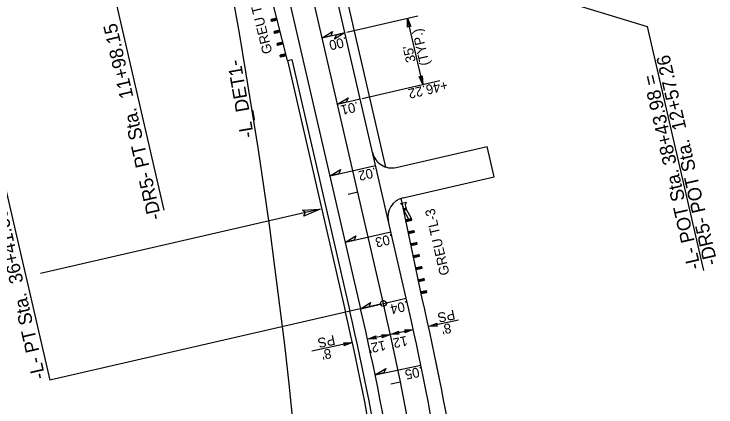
# Model space of a CAD drawing. Extents: x 472216 to 481979, y 489069 to 507339.
# Drawn here: x 481185.1 to 481545.6, y 491664.7 to 491866.5 of the extents above; entities that cross this region are included whole.
import ezdxf

# ---------------------------------------------------------------- set-up
doc = ezdxf.new("R2010")
doc.units = 0
for name, color, linetype in [('Old_Level_12', 7, 'Continuous'), ('Prop Drainage Structure Drop Inlet Grate 2 Narrow Slots and Sag Grates 840 24 CELL', 7, 'Continuous'), ('Prop Drainage Structure Drop Inlet Grate 2 Wide Slots and Sag Grates 840 22 Label', 7, 'Continuous'), ('Prop Drainage Structure Outlet Berm Ditch 850 10 CELL', 7, 'Continuous'), ('Prop Drainage Structure Pipe CSP 15in', 7, 'Continuous'), ('Prop Drainage Structure Pipe Plug CELL', 7, 'Continuous'), ('Prop Drainage Structure Pipe RCP 24in Class III Label', 7, 'Continuous'), ('Prop Drainage Structure Tops and Inverts LABEL', 7, 'Continuous'), ('Prop Earthen Structure False Sump CELL', 7, 'Continuous'), ('Prop Erosion Embankment Toe Protection CELL', 7, 'Continuous'), ('Sheet Block Revision CELL', 7, 'Continuous'), ('Sheet North Arrow Point CELL', 7, 'Continuous'), ('Sheet PE Seal Cell', 7, 'Continuous'), ('Sheet Plan And Profile CELL', 7, 'Continuous')]:
    doc.layers.add(name, color=color, linetype=linetype)

msp = doc.modelspace()

# ---------------------------------------------------------------- linework, layer by layer
at = {"layer": 'Old_Level_12'}
for p, q in [((481329.31, 491915.24), (481510.25, 491860.13)), ((481237.14, 491873.48), (481261.96, 491765.81)), ((481510.25, 491860.13), (481539.16, 491734.69)), ((481178.72, 491786.02), (481203.54, 491678.35)), ((481373.35, 491717.5), (481203.54, 491678.35))]:
    msp.add_line(p, q, dxfattribs=at)
msp.add_circle((481374.81, 491717.83), 1.5, dxfattribs=at)
msp.add_circle((481374.81, 491717.83), 1.5, dxfattribs=at)
at = {"layer": 'Prop Drainage Structure Drop Inlet Grate 2 Narrow Slots and Sag Grates 840 24 CELL'}
for p, q in [((481356.05, 491857.18), (481392.4, 491865.56)), ((481395.01, 491830.24), (481387.15, 491864.35)), ((481363.92, 491823.07), (481403.77, 491832.26))]:
    msp.add_line(p, q, dxfattribs=at)
for points in [[(481387.25, 491859.78), (481387.15, 491864.35), (481388.8, 491860.06), (481387.9, 491860.47)], [(481343.27, 491854.2), (481348.67, 491857.49), (481347.78, 491855.23)], [(481355.12, 491856.94), (481349.75, 491853.6), (481350.63, 491855.86)], [(481394.76, 491834.8), (481395.01, 491830.24), (481393.22, 491834.47), (481394.13, 491834.09)], [(481351.24, 491820.11), (481356.63, 491823.41), (481355.74, 491821.15)], [(481347.4, 491783.35), (481352.8, 491786.64), (481351.9, 491784.39)], [(481355.26, 491749.24), (481360.66, 491752.54), (481359.77, 491750.28)], [(481362.82, 491714.95), (481368.22, 491718.25), (481367.33, 491715.99)], [(481370.53, 491681.21), (481376, 491684.38), (481375.06, 491682.15)]]:
    msp.add_lwpolyline(points, close=True, dxfattribs=at)
at = {"layer": 'Prop Drainage Structure Drop Inlet Grate 2 Wide Slots and Sag Grates 840 22 Label'}
for p, q in [((481343.37, 491854.25), (481355.06, 491856.95)), ((481351.23, 491820.15), (481362.92, 491822.84)), ((481347.4, 491783.35), (481370.78, 491788.74)), ((481355.26, 491749.24), (481378.65, 491754.63)), ((481363.12, 491715.14), (481386.51, 491720.53)), ((481370.53, 491681.21), (481394.03, 491686.06))]:
    msp.add_line(p, q, dxfattribs=at)
at = {"layer": 'Prop Drainage Structure Outlet Berm Ditch 850 10 CELL'}
for points in [[(481333.19, 491765.79), (481342.31, 491766.31), (481333.85, 491762.71), (481334.61, 491764.53)], [(481402.53, 491706.21), (481397.97, 491706.04), (481402.23, 491707.76), (481401.83, 491706.85)], [(481373.84, 491701.72), (481378.4, 491701.89), (481374.14, 491700.17), (481374.53, 491701.07)], [(481382.97, 491702.07), (481378.41, 491701.89), (481382.67, 491703.61), (481382.27, 491702.71)], [(481385.58, 491704.21), (481390.14, 491704.38), (481385.88, 491702.66), (481386.28, 491703.56)], [(481371.22, 491699.58), (481366.66, 491699.41), (481370.92, 491701.13), (481370.52, 491700.22)], [(481354.27, 491697.57), (481358.83, 491697.75), (481354.57, 491696.03), (481354.97, 491696.93)]]:
    msp.add_lwpolyline(points, close=True, dxfattribs=at)
at = {"layer": 'Prop Drainage Structure Pipe Plug CELL'}
for p, q in [((481325.52, 491842.55), (481314.16, 491887.91)), ((481320.07, 491864.33), (481317.12, 491863.59)), ((481318.59, 491863.96), (481317.36, 491862.62)), ((481318.84, 491862.99), (481318.59, 491863.96)), ((481320.31, 491863.36), (481318.59, 491863.96)), ((481318.84, 491862.99), (481320.07, 491864.33)), ((481320.31, 491863.36), (481320.07, 491864.33)), ((481317.36, 491862.62), (481317.12, 491863.59)), ((481317.12, 491863.59), (481318.84, 491862.99)), ((481320.31, 491863.36), (481317.36, 491862.62)), ((481321.6, 491858.22), (481318.64, 491857.48)), ((481318.88, 491856.51), (481318.64, 491857.48)), ((481318.64, 491857.48), (481320.36, 491856.88)), ((481320.12, 491857.85), (481318.88, 491856.51)), ((481321.84, 491857.25), (481318.88, 491856.51)), ((481320.36, 491856.88), (481320.12, 491857.85)), ((481321.84, 491857.25), (481320.12, 491857.85)), ((481320.36, 491856.88), (481321.6, 491858.22)), ((481323.13, 491852.1), (481320.17, 491851.36)), ((481320.41, 491850.39), (481320.17, 491851.36)), ((481320.17, 491851.36), (481321.89, 491850.76)), ((481321.65, 491851.73), (481320.41, 491850.39)), ((481323.37, 491851.13), (481320.41, 491850.39)), ((481321.89, 491850.76), (481321.65, 491851.73)), ((481323.37, 491851.13), (481321.65, 491851.73)), ((481321.89, 491850.76), (481323.13, 491852.1)), ((481324.66, 491845.99), (481321.75, 491845.26)), ((481324.66, 491845.99), (481323.2, 491845.63)), ((481323.45, 491844.66), (481324.66, 491845.99)), ((481324.9, 491845.02), (481324.66, 491845.99)), ((481321.99, 491844.29), (481321.75, 491845.26)), ((481321.75, 491845.26), (481323.45, 491844.66)), ((481323.2, 491845.63), (481321.99, 491844.29)), ((481324.9, 491845.02), (481321.99, 491844.29)), ((481323.45, 491844.66), (481323.2, 491845.63)), ((481323.2, 491845.63), (481324.9, 491845.02)), ((481383.66, 491769.18), (481386.53, 491769.83)), ((481384.76, 491768.22), (481383.66, 491769.18)), ((481385.22, 491766.23), (481384.76, 491768.22)), ((481385.05, 491766.67), (481386.52, 491766.98)), ((481385.05, 491766.67), (481386.72, 491766)), ((481386.52, 491766.98), (481385.26, 491765.69)), ((481386.53, 491769.83), (481385.96, 491768.49)), ((481385.96, 491768.49), (481386.41, 491766.5)), ((481386.72, 491766), (481386.52, 491766.98)), ((481394.74, 491720.42), (481385.15, 491766.18)), ((481385.82, 491766.36), (481385.22, 491766.23)), ((481385.26, 491765.69), (481386.72, 491766)), ((481387.76, 491761.21), (481385.26, 491765.69)), ((481386.41, 491766.5), (481385.82, 491766.36)), ((481386.72, 491766), (481386.62, 491766.49)), ((481389.26, 491761.52), (481386.72, 491766)), ((481386.26, 491760.89), (481389.26, 491761.52)), ((481387.97, 491760.23), (481386.26, 491760.89)), ((481386.47, 491759.91), (481387.76, 491761.21)), ((481386.47, 491759.91), (481389.46, 491760.54)), ((481387.97, 491760.23), (481387.76, 491761.21)), ((481387.76, 491761.21), (481389.46, 491760.54)), ((481389.26, 491761.52), (481387.97, 491760.23)), ((481389.46, 491760.54), (481389.26, 491761.52)), ((481387.55, 491754.72), (481390.49, 491755.34)), ((481389.23, 491754.05), (481387.55, 491754.72)), ((481387.76, 491753.75), (481389.02, 491755.03)), ((481387.76, 491753.75), (481390.69, 491754.36)), ((481389.23, 491754.05), (481389.02, 491755.03)), ((481389.02, 491755.03), (481390.69, 491754.36)), ((481390.49, 491755.34), (481389.23, 491754.05)), ((481390.69, 491754.36), (481390.49, 491755.34)), ((481388.85, 491748.56), (481391.92, 491749.2)), ((481390.59, 491747.9), (481388.85, 491748.56)), ((481389.05, 491747.58), (481390.38, 491748.88)), ((481390.59, 491747.9), (481390.38, 491748.88)), ((481390.38, 491748.88), (481392.12, 491748.22)), ((481391.92, 491749.2), (481390.59, 491747.9)), ((481392.12, 491748.22), (481391.92, 491749.2)), ((481389.05, 491747.58), (481392.12, 491748.22)), ((481390.14, 491742.39), (481393.11, 491743.01)), ((481390.34, 491741.41), (481390.14, 491742.39)), ((481391.83, 491741.72), (481390.14, 491742.39)), ((481390.34, 491741.41), (481391.62, 491742.7)), ((481390.34, 491741.41), (481393.31, 491742.03)), ((481391.83, 491741.72), (481391.62, 491742.7)), ((481391.62, 491742.7), (481393.31, 491742.03)), ((481393.11, 491743.01), (481391.83, 491741.72)), ((481393.31, 491742.03), (481393.11, 491743.01)), ((481391.43, 491736.22), (481394.41, 491736.85)), ((481393.13, 491735.56), (481391.43, 491736.22)), ((481391.64, 491735.24), (481392.92, 491736.54)), ((481391.64, 491735.24), (481394.62, 491735.87)), ((481393.13, 491735.56), (481392.92, 491736.54)), ((481392.92, 491736.54), (481394.62, 491735.87)), ((481394.41, 491736.85), (481393.13, 491735.56)), ((481394.62, 491735.87), (481394.41, 491736.85)), ((481392.72, 491730.06), (481395.71, 491730.68)), ((481395.71, 491730.68), (481394.42, 491729.39)), ((481395.92, 491729.7), (481395.71, 491730.68)), ((481394.42, 491729.39), (481392.72, 491730.06)), ((481392.93, 491729.08), (481394.22, 491730.37)), ((481392.93, 491729.08), (481395.92, 491729.7)), ((481394.42, 491729.39), (481394.22, 491730.37)), ((481394.22, 491730.37), (481395.92, 491729.7)), ((481394.01, 491723.89), (481396.95, 491724.5)), ((481394.01, 491723.89), (481395.48, 491724.2)), ((481394.22, 491722.91), (481394.01, 491723.89)), ((481395.69, 491723.22), (481394.01, 491723.89)), ((481395.48, 491724.2), (481394.22, 491722.91)), ((481394.22, 491722.91), (481397.16, 491723.52)), ((481395.69, 491723.22), (481395.48, 491724.2)), ((481395.48, 491724.2), (481397.16, 491723.52)), ((481396.95, 491724.5), (481395.69, 491723.22)), ((481397.16, 491723.52), (481396.95, 491724.5))]:
    msp.add_line(p, q, dxfattribs=at)
at = {"layer": 'Prop Drainage Structure Pipe RCP 24in Class III Label'}
for p, q in [((481386.51, 491720.53), (481330.63, 491962.93)), ((481363.12, 491715.14), (481322.01, 491893.46)), ((481325.52, 491842.55), (481327.81, 491843.08)), ((481381.29, 491787.68), (481428.06, 491798.46)), ((481431.66, 491782.87), (481428.06, 491798.46)), ((481384.88, 491772.09), (481431.66, 491782.87))]:
    msp.add_line(p, q, dxfattribs=at)
for centre, radius, start, end in [((481379.04, 491797.42), 10, 192.9811, 282.9811), ((481387.13, 491762.34), 10, 102.9811, 192.9811), ((479903.4, 491378.64), 1522, 9.35787, 12.98112), ((479903.4, 491378.64), 1498, 9.35825, 12.98112)]:
    msp.add_arc(centre, radius, start, end, dxfattribs=at)
at = {"layer": 'Prop Drainage Structure Tops and Inverts LABEL'}
msp.add_line((481325.52, 491842.55), (481355.32, 491713.34), dxfattribs=at)
for radius, start, end in [(1530, 9.36149, 12.90788), (1490, 9.35825, 12.98112)]:
    msp.add_arc((479903.4, 491378.64), radius, start, end, dxfattribs=at)
at = {"layer": 'Prop Earthen Structure False Sump CELL'}
msp.add_line((481327.81, 491843.08), (481357.6, 491713.87), dxfattribs=at)
msp.add_arc((479903.4, 491378.64), 1492.33, 9.35825, 12.98112, dxfattribs=at)
at = {"layer": 'Prop Erosion Embankment Toe Protection CELL'}
for p, q in [((481376.12, 491787.86), (481332.53, 491976.95)), ((481325.52, 491842.55), (481313.34, 491891.05)), ((481394.74, 491720.42), (481383.97, 491771.83))]:
    msp.add_line(p, q, dxfattribs=at)
msp.add_arc((479903.4, 491378.64), 1530, 9.35787, 12.90788, dxfattribs=at)
at = {"layer": 'Sheet Block Revision CELL'}
for p, q in [((481342.31, 491766.31), (481198.62, 491733.18)), ((481413.32, 491709.29), (481398.01, 491706.04)), ((481378.4, 491701.89), (481366.66, 491699.41)), ((481389.13, 491704.17), (481378.62, 491701.94)), ((481358.83, 491697.75), (481337.99, 491693.33))]:
    msp.add_line(p, q, dxfattribs=at)
at = {"layer": 'Sheet North Arrow Point CELL'}
msp.add_line((481374.81, 491717.83), (481188.8, 492524.78), dxfattribs=at)
for centre, radius, end in [((478448.7, 491360.28), 2895, 18.70399), ((479903.4, 491378.64), 1510, 12.98112)]:
    msp.add_arc(centre, radius, 353.03651, end, dxfattribs=at)
at = {"layer": 'Sheet PE Seal Cell'}
for p, q in [((481361.65, 491774.94), (481356.78, 491773.82)), ((481383.56, 491677.38), (481378.66, 491676.39))]:
    msp.add_line(p, q, dxfattribs=at)

# ---------------------------------------------------------------- texts
at = {"layer": 'Old_Level_12'}
for s, p in [('-DR5- PT Sta.  11+98.15', (481260.84, 491761.55)), ('-DR5- POT Sta.  12+57.26', (481546.45, 491738.25)), ('-L- POT Sta. 38+43.98 =', (481537.84, 491736.1)), ('-L- PT Sta.  36+41.39', (481201.32, 491679.7))]:
    msp.add_text(s, height=7, rotation=102.9811, dxfattribs=at).set_placement(p)
at = {"layer": 'Prop Drainage Structure Drop Inlet Grate 2 Narrow Slots and Sag Grates 840 24 CELL'}
for s, rotation, p in [('(TYP.)', 102.9811, (481398.56, 491840.56)), ('.00', 192.9811, (481355.57, 491854.73)), ("35'", 102.9811, (481391.47, 491842.17)), ('+46.22', 192.9811, (481407.25, 491832.42)), ('.01', 192.9811, (481361.53, 491821.49)), ('.02', 192.9811, (481370.57, 491787.68)), ('.03', 192.9811, (481379.25, 491753.48)), ('.04', 192.9811, (481386.97, 491719.17)), ('.05', 191.653, (481394.53, 491685.44))]:
    msp.add_text(s, height=5, rotation=rotation, dxfattribs=at).set_placement(p)
at = {"layer": 'Prop Drainage Structure Pipe CSP 15in'}
for s, p in [('PS', (481410.99, 491714.64)), ("8'", (481409.07, 491707.75)), ('PS', (481349.4, 491701.62)), ("12'", (481375.38, 491698.85)), ("12'", (481386.62, 491701.23)), ("8'", (481347.48, 491694.74))]:
    msp.add_text(s, height=5, rotation=191.9622, dxfattribs=at).set_placement(p)
at = {"layer": 'Prop Drainage Structure Pipe Plug CELL'}
for rotation, p in [(104.0306, (481317.83, 491846.68)), (102.9811, (481408.79, 491732.89))]:
    msp.add_text('GREU TL-3', height=5, rotation=rotation, dxfattribs=at).set_placement(p)
at = {"layer": 'Sheet Plan And Profile CELL'}
msp.add_text('-L_DET1-', height=7, rotation=99.8612, dxfattribs=at).set_placement((481308.36, 491803.45))

doc.saveas('drawing.dxf')
